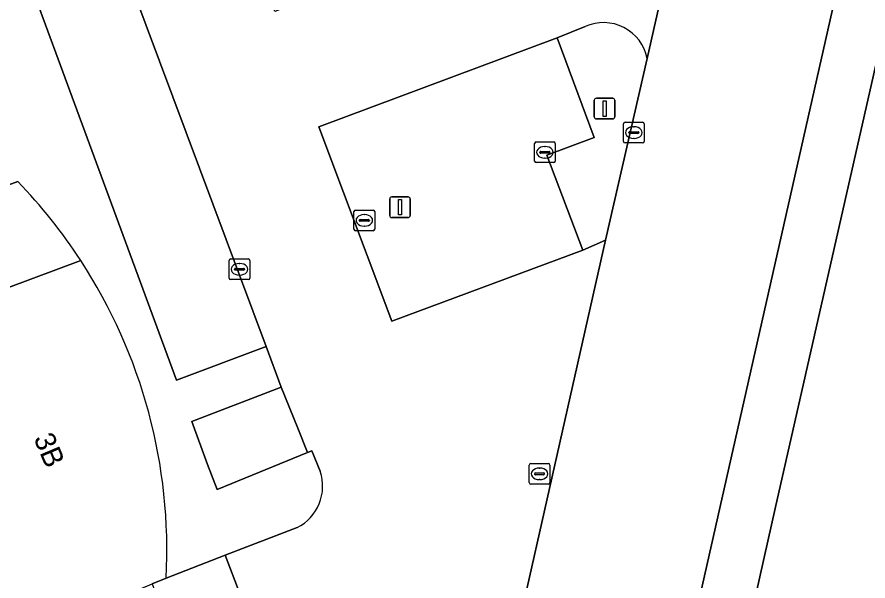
# Model space of a CAD drawing. Extents: x 162172 to 163187, y 382874 to 383685.
# Drawn here: x 162423.59 to 162464.76, y 383115.17 to 383142.44 of the extents above; entities that cross this region are included whole.
import ezdxf

# ---------------------------------------------------------------- set-up
doc = ezdxf.new("R2010")
doc.units = 0
for name, color, linetype in [('IMGEO_Groenvoorziening', 7, 'Continuous'), ('IMGEO_Kolk', 7, 'Continuous'), ('IMGEO_Lichtmast', 7, 'Continuous'), ('IMGEO_Pand', 7, 'Continuous'), ('IMGEO_Pand_nummerreeks', 7, 'Continuous'), ('IMGEO_Parkeervlak_open', 7, 'Continuous'), ('IMGEO_Rijbaan_lokaal_open', 7, 'Continuous'), ('IMGEO_Voetpad_open', 7, 'Continuous')]:
    doc.layers.add(name, color=color, linetype=linetype)

msp = doc.modelspace()

# ---------------------------------------------------------------- linework, layer by layer
at = {"layer": 'IMGEO_Groenvoorziening'}
msp.add_lwpolyline([(162451.074, 383141.982), (162449.72, 383141.441), (162451.518, 383136.614), (162449.224, 383135.764), (162450.97, 383131.164), (162452.054, 383131.655), (162454.075, 383140.44)], dxfattribs=at)
msp.add_arc((162451.96, 383140.015), 2.157, 11.3514, 114.2578, dxfattribs=at)
at = {"layer": 'IMGEO_Kolk'}
for p, q in [((162452.928, 383136.43), (162452.928, 383137.282)), ((162453.003, 383137.356), (162453.855, 383137.356)), ((162453.929, 383137.282), (162453.929, 383136.43)), ((162453.23, 383136.899), (162453.628, 383136.899)), ((162453.416, 383137.136), (162453.441, 383137.136)), ((162453.187, 383136.85), (162453.187, 383136.862)), ((162453.625, 383136.813), (162453.227, 383136.813)), ((162453.439, 383136.576), (162453.414, 383136.576)), ((162453.671, 383136.862), (162453.671, 383136.85)), ((162448.628, 383135.475), (162448.628, 383136.327)), ((162448.703, 383136.401), (162449.555, 383136.401)), ((162449.116, 383136.181), (162449.141, 383136.181)), ((162449.629, 383136.327), (162449.629, 383135.475)), ((162453.855, 383136.356), (162453.003, 383136.356)), ((162448.887, 383135.895), (162448.887, 383135.907)), ((162449.325, 383135.858), (162448.927, 383135.858)), ((162448.93, 383135.944), (162449.328, 383135.944)), ((162449.371, 383135.907), (162449.371, 383135.895)), ((162449.555, 383135.401), (162448.703, 383135.401)), ((162449.139, 383135.621), (162449.114, 383135.621)), ((162439.892, 383132.183), (162439.892, 383133.035)), ((162439.967, 383133.109), (162440.819, 383133.109)), ((162440.38, 383132.889), (162440.405, 383132.889)), ((162440.893, 383133.035), (162440.893, 383132.183)), ((162440.151, 383132.603), (162440.151, 383132.615)), ((162440.589, 383132.566), (162440.191, 383132.566)), ((162440.194, 383132.652), (162440.592, 383132.652)), ((162440.635, 383132.615), (162440.635, 383132.603)), ((162440.819, 383132.109), (162439.967, 383132.109)), ((162440.403, 383132.329), (162440.378, 383132.329)), ((162433.929, 383130.746), (162434.781, 383130.746)), ((162433.854, 383129.82), (162433.854, 383130.672)), ((162434.156, 383130.289), (162434.554, 383130.289)), ((162434.342, 383130.526), (162434.367, 383130.526)), ((162434.855, 383130.672), (162434.855, 383129.82)), ((162434.113, 383130.24), (162434.113, 383130.252)), ((162434.551, 383130.203), (162434.153, 383130.203)), ((162434.365, 383129.966), (162434.34, 383129.966)), ((162434.597, 383130.252), (162434.597, 383130.24)), ((162434.781, 383129.746), (162433.929, 383129.746)), ((162448.445, 383120.854), (162449.297, 383120.854)), ((162448.37, 383119.928), (162448.37, 383120.78)), ((162448.858, 383120.634), (162448.883, 383120.634)), ((162449.371, 383120.78), (162449.371, 383119.928)), ((162448.629, 383120.348), (162448.629, 383120.36)), ((162449.067, 383120.311), (162448.669, 383120.311)), ((162448.672, 383120.397), (162449.07, 383120.397)), ((162448.881, 383120.074), (162448.856, 383120.074)), ((162449.113, 383120.36), (162449.113, 383120.348)), ((162449.297, 383119.854), (162448.445, 383119.854))]:
    msp.add_line(p, q, dxfattribs=at)
for points in [[(162452.928, 383136.43), (162452.928, 383137.282)], [(162453.003, 383137.356), (162453.855, 383137.356)], [(162453.929, 383137.282), (162453.929, 383136.43)], [(162448.628, 383135.475), (162448.628, 383136.327)], [(162448.703, 383136.401), (162449.555, 383136.401)], [(162449.629, 383136.327), (162449.629, 383135.475)], [(162453.855, 383136.356), (162453.003, 383136.356)], [(162449.555, 383135.401), (162448.703, 383135.401)], [(162439.892, 383132.183), (162439.892, 383133.035)], [(162439.967, 383133.109), (162440.819, 383133.109)], [(162440.893, 383133.035), (162440.893, 383132.183)], [(162440.819, 383132.109), (162439.967, 383132.109)], [(162433.929, 383130.746), (162434.781, 383130.746)], [(162433.854, 383129.82), (162433.854, 383130.672)], [(162434.855, 383130.672), (162434.855, 383129.82)], [(162434.781, 383129.746), (162433.929, 383129.746)], [(162448.445, 383120.854), (162449.297, 383120.854)], [(162448.37, 383119.928), (162448.37, 383120.78)], [(162449.371, 383120.78), (162449.371, 383119.928)], [(162449.297, 383119.854), (162448.445, 383119.854)]]:
    msp.add_lwpolyline(points, dxfattribs=at)
for centre, radius, start, end in [((162453.005, 383137.28), 0.0765, 91.552, 178.448), ((162453.005, 383137.28), 0.0765, 91.552, 178.448), ((162453.853, 383137.28), 0.0765, 1.552, 88.448), ((162453.853, 383137.28), 0.0765, 1.552, 88.448), ((162453.227, 383136.859), 0.0403, 85.8775, 175.7526), ((162453.632, 383136.861), 0.0386, 1.7309, 96.639), ((162453.224, 383136.849), 0.0366, 178.938, 274.7102), ((162453.628, 383136.856), 0.043, 264.8664, 352.4533), ((162448.705, 383136.325), 0.0765, 91.552, 178.448), ((162448.705, 383136.325), 0.0765, 91.552, 178.448), ((162449.553, 383136.325), 0.0765, 1.552, 88.448), ((162449.553, 383136.325), 0.0765, 1.552, 88.448), ((162453.005, 383136.432), 0.0765, 181.552, 268.448), ((162453.005, 383136.432), 0.0765, 181.552, 268.448), ((162453.853, 383136.432), 0.0765, 271.552, 358.448), ((162453.853, 383136.432), 0.0765, 271.552, 358.448), ((162448.927, 383135.904), 0.0403, 85.8775, 175.7526), ((162448.924, 383135.894), 0.0366, 178.938, 274.7102), ((162449.328, 383135.901), 0.043, 264.8664, 352.4533), ((162449.332, 383135.906), 0.0386, 1.7309, 96.639), ((162448.705, 383135.477), 0.0765, 181.552, 268.448), ((162448.705, 383135.477), 0.0765, 181.552, 268.448), ((162449.553, 383135.477), 0.0765, 271.552, 358.448), ((162449.553, 383135.477), 0.0765, 271.552, 358.448), ((162439.969, 383133.033), 0.0765, 91.552, 178.448), ((162439.969, 383133.033), 0.0765, 91.552, 178.448), ((162440.817, 383133.033), 0.0765, 1.552, 88.448), ((162440.817, 383133.033), 0.0765, 1.552, 88.448), ((162440.191, 383132.612), 0.0403, 85.8775, 175.7526), ((162440.188, 383132.602), 0.0366, 178.938, 274.7102), ((162440.592, 383132.609), 0.043, 264.8664, 352.4533), ((162440.596, 383132.614), 0.0386, 1.7309, 96.639), ((162439.969, 383132.185), 0.0765, 181.552, 268.448), ((162439.969, 383132.185), 0.0765, 181.552, 268.448), ((162440.817, 383132.185), 0.0765, 271.552, 358.448), ((162440.817, 383132.185), 0.0765, 271.552, 358.448), ((162433.931, 383130.67), 0.0765, 91.552, 178.448), ((162433.931, 383130.67), 0.0765, 91.552, 178.448), ((162434.779, 383130.67), 0.0765, 1.552, 88.448), ((162434.779, 383130.67), 0.0765, 1.552, 88.448), ((162434.153, 383130.249), 0.0403, 85.8775, 175.7526), ((162434.558, 383130.251), 0.0386, 1.7309, 96.639), ((162434.15, 383130.239), 0.0366, 178.938, 274.7102), ((162434.554, 383130.246), 0.043, 264.8664, 352.4533), ((162433.931, 383129.822), 0.0765, 181.552, 268.448), ((162433.931, 383129.822), 0.0765, 181.552, 268.448), ((162434.779, 383129.822), 0.0765, 271.552, 358.448), ((162434.779, 383129.822), 0.0765, 271.552, 358.448), ((162448.447, 383120.778), 0.0765, 91.552, 178.448), ((162448.447, 383120.778), 0.0765, 91.552, 178.448), ((162449.295, 383120.778), 0.0765, 1.552, 88.448), ((162449.295, 383120.778), 0.0765, 1.552, 88.448), ((162448.669, 383120.357), 0.0403, 85.8775, 175.7526), ((162448.666, 383120.347), 0.0366, 178.938, 274.7102), ((162449.07, 383120.354), 0.043, 264.8664, 352.4533), ((162449.074, 383120.359), 0.0386, 1.7309, 96.639), ((162448.447, 383119.93), 0.0765, 181.552, 268.448), ((162448.447, 383119.93), 0.0765, 181.552, 268.448), ((162449.295, 383119.93), 0.0765, 271.552, 358.448), ((162449.295, 383119.93), 0.0765, 271.552, 358.448)]:
    msp.add_arc(centre, radius, start, end, dxfattribs=at)
for centre, major_axis, ratio, start_param, end_param in [((162453.415, 383136.856), (-0.387, 0.002), 0.722429, 4.712389, 7.853982), ((162453.44, 383136.856), (-0.39, 0.002), 0.717154, 1.570796, 4.712389), ((162449.115, 383135.901), (-0.387, 0.002), 0.722429, 4.712389, 7.853982), ((162449.14, 383135.901), (-0.39, 0.002), 0.717154, 1.570796, 4.712389), ((162440.379, 383132.609), (-0.387, 0.002), 0.722429, 4.712389, 7.853982), ((162440.404, 383132.609), (-0.39, 0.002), 0.717154, 1.570796, 4.712389), ((162434.341, 383130.246), (-0.387, 0.002), 0.722429, 4.712389, 7.853982), ((162434.366, 383130.246), (-0.39, 0.002), 0.717154, 1.570796, 4.712389), ((162448.857, 383120.354), (-0.387, 0.002), 0.722429, 4.712389, 7.853982), ((162448.882, 383120.354), (-0.39, 0.002), 0.717154, 1.570796, 4.712389)]:
    msp.add_ellipse(centre, major_axis=major_axis, ratio=ratio, start_param=start_param, end_param=end_param, dxfattribs=at)
at = {"layer": 'IMGEO_Lichtmast'}
for p, q in [((162451.618, 383138.515), (162452.408, 383138.515)), ((162452.408, 383138.515), (162451.618, 383138.515)), ((162451.518, 383137.615), (162451.518, 383138.415)), ((162451.518, 383138.415), (162451.518, 383137.615)), ((162452.508, 383138.415), (162452.508, 383137.615)), ((162452.508, 383137.615), (162452.508, 383138.415)), ((162452.408, 383137.515), (162451.618, 383137.515)), ((162451.618, 383137.515), (162452.408, 383137.515)), ((162441.62, 383132.848), (162441.62, 383133.648)), ((162441.62, 383133.648), (162441.62, 383132.848)), ((162441.72, 383133.748), (162442.51, 383133.748)), ((162442.51, 383133.748), (162441.72, 383133.748)), ((162442.61, 383133.648), (162442.61, 383132.848)), ((162442.61, 383132.848), (162442.61, 383133.648)), ((162442.51, 383132.748), (162441.72, 383132.748)), ((162441.72, 383132.748), (162442.51, 383132.748))]:
    msp.add_line(p, q, dxfattribs=at)
for points in [[(162451.938, 383138.39), (162452.088, 383138.39), (162452.088, 383137.64), (162451.938, 383137.64), (162451.938, 383138.39)], [(162442.04, 383133.623), (162442.19, 383133.623), (162442.19, 383132.873), (162442.04, 383132.873), (162442.04, 383133.623)]]:
    msp.add_lwpolyline(points, dxfattribs=at)
for centre, start, end in [((162451.618, 383138.415), 90, 180), ((162451.618, 383138.415), 90, 180), ((162452.408, 383138.415), 0, 90), ((162452.408, 383138.415), 360, 90), ((162451.618, 383137.615), 180, 270), ((162451.618, 383137.615), 180, 270), ((162452.408, 383137.615), 270, 0), ((162452.408, 383137.615), 270, 0), ((162441.72, 383133.648), 90, 180), ((162441.72, 383133.648), 90, 180), ((162442.51, 383133.648), 0, 90), ((162442.51, 383133.648), 360, 90), ((162441.72, 383132.848), 180, 270), ((162441.72, 383132.848), 180, 270), ((162442.51, 383132.848), 270, 0), ((162442.51, 383132.848), 270, 0)]:
    msp.add_arc(centre, 0.1, start, end, dxfattribs=at)
at = {"layer": 'IMGEO_Pand'}
msp.add_lwpolyline([(162499.248, 383159.178), (162479.347, 383163.61), (162479.591, 383164.664), (162480.934, 383170.477), (162481.648, 383173.568), (162473.143, 383175.448), (162460.267, 383118.672), (162459.164, 383113.794), (162467.097, 383112.008), (162467.227, 383111.979), (162466.852, 383110.317), (162466.614, 383106.341), (162467.591, 383102.472), (162469.691, 383099.116), (162472.808, 383096.577), (162476.459, 383095.089), (162484.409, 383093.295)], close=True, dxfattribs=at)
for points in [[(162423.627, 383134.485), (162422.886, 383134.222), (162420.968, 383133.542), (162415.944, 383147.093), (162386.314, 383136.041), (162393.012, 383118.114), (162426.675, 383130.669)], [(162426.675, 383130.669), (162393.012, 383118.114), (162398.566, 383103.245), (162428.312, 383114.263), (162430.126, 383115.031), (162430.805, 383115.318)]]:
    msp.add_lwpolyline(points, dxfattribs=at)
for centre, start, end in [((162405.228, 383116.663), 33.1455, 44.0862), ((162405.226, 383116.667), 356.9807, 33.1357)]:
    msp.add_arc(centre, 25.615, start, end, dxfattribs=at)
at = {"layer": 'IMGEO_Parkeervlak_open'}
for points in [[(162419.497, 383169.638), (162415.355, 383168.087), (162431.306, 383124.885), (162435.65, 383126.509)], [(162449.72, 383141.441), (162438.2, 383137.127), (162441.72, 383127.729), (162450.97, 383131.164), (162449.224, 383135.764), (162451.518, 383136.614)], [(162436.377, 383124.551), (162432.047, 383122.88), (162432.814, 383120.802), (162433.276, 383119.603), (162437.65, 383121.39), (162437.179, 383122.56)]]:
    msp.add_lwpolyline(points, close=True, dxfattribs=at)
at = {"layer": 'IMGEO_Rijbaan_lokaal_open'}
for points in [[(162462.513, 383177.732), (162464.576, 383187.403), (162463.953, 383187.186), (162464.044, 383186.946), (162420.536, 383170.582), (162420.711, 383170.093), (162419.497, 383169.638), (162435.65, 383126.509), (162436.377, 383124.551), (162437.179, 383122.56), (162437.65, 383121.39), (162437.851, 383121.472), (162438.257, 383120.477)], [(162464.576, 383187.403), (162462.513, 383177.732), (162460.495, 383168.899), (162458.243, 383158.824), (162456.293, 383150.279), (162454.075, 383140.44), (162452.054, 383131.655), (162445.304, 383101.713), (162439.089, 383073.065), (162438.579, 383070.494), (162438.868, 383070.439)], [(162453.647, 383101.297), (162464.935, 383151.236), (162470.642, 383176.482), (162471.065, 383178.353), (162471.297, 383179.377)], [(162454.075, 383140.44), (162456.293, 383150.279), (162454.493, 383149.613), (162436.067, 383142.712), (162432.537, 383152.137)], [(162445.304, 383101.713), (162452.054, 383131.655), (162450.97, 383131.164), (162441.72, 383127.729), (162438.2, 383137.127), (162449.72, 383141.441), (162451.074, 383141.982)], [(162437.147, 383117.761), (162433.654, 383116.416), (162435.119, 383112.615), (162431.52, 383111.275), (162435.169, 383101.446), (162442.66, 383104.175)]]:
    msp.add_lwpolyline(points, dxfattribs=at)
msp.add_lwpolyline([(162433.654, 383116.416), (162430.805, 383115.318), (162430.126, 383115.031), (162431.52, 383111.275), (162435.119, 383112.615)], close=True, dxfattribs=at)
for centre, radius, start, end in [((162451.96, 383140.015), 2.157, 11.3514, 114.2578), ((162436.15, 383119.753), 2.228, 296.5884, 18.953)]:
    msp.add_arc(centre, radius, start, end, dxfattribs=at)
at = {"layer": 'IMGEO_Voetpad_open'}
for points in [[(162468.265, 383198.796), (162449.067, 383191.615), (162448.368, 383193.535), (162438.744, 383189.954), (162434.779, 383188.479), (162435.488, 383186.528), (162417.081, 383179.732), (162416.23, 383179.355), (162415.912, 383180.219), (162412.51, 383178.958), (162412.841, 383178.088), (162414.958, 383172.527), (162409.362, 383170.441), (162408.565, 383170.144), (162409.86, 383166.738), (162410.672, 383167.051), (162417.844, 383147.826), (162415.944, 383147.093), (162420.968, 383133.542), (162422.886, 383134.222), (162423.627, 383134.485)], [(162438.257, 383120.477), (162437.851, 383121.472), (162437.65, 383121.39), (162433.276, 383119.603), (162432.814, 383120.802), (162432.047, 383122.88), (162436.377, 383124.551), (162435.65, 383126.509), (162431.306, 383124.885), (162415.355, 383168.087), (162419.497, 383169.638), (162420.711, 383170.093), (162420.536, 383170.582), (162418.803, 383175.426), (162462.334, 383191.709)], [(162482.345, 383176.907), (162472.376, 383179.158), (162472.204, 383178.109), (162471.065, 383178.353), (162470.642, 383176.482), (162471.642, 383176.258), (162466.114, 383150.985), (162464.935, 383151.236), (162453.647, 383101.297)], [(162505.635, 383088.507), (162504.597, 383088.741), (162500, 383089.778), (162484.409, 383093.295), (162476.459, 383095.089), (162472.808, 383096.577), (162469.691, 383099.116), (162467.591, 383102.472), (162466.614, 383106.341), (162466.852, 383110.317), (162467.227, 383111.979), (162467.097, 383112.008), (162459.164, 383113.794), (162460.267, 383118.672), (162473.143, 383175.448), (162481.648, 383173.568), (162482.291, 383176.65)], [(162430.805, 383115.318), (162433.654, 383116.416), (162437.147, 383117.761)]]:
    msp.add_lwpolyline(points, dxfattribs=at)
for centre, radius, start, end in [((162405.228, 383116.663), 25.615, 33.1455, 44.0862), ((162405.226, 383116.667), 25.615, 356.9807, 33.1357), ((162436.15, 383119.753), 2.228, 296.5884, 18.953)]:
    msp.add_arc(centre, radius, start, end, dxfattribs=at)

# ---------------------------------------------------------------- texts
at = {"layer": 'IMGEO_Pand_nummerreeks'}
msp.add_text('3B', height=1, rotation=292.9373, dxfattribs=at).set_placement((162424.383, 383122.074))

doc.saveas('drawing.dxf')
